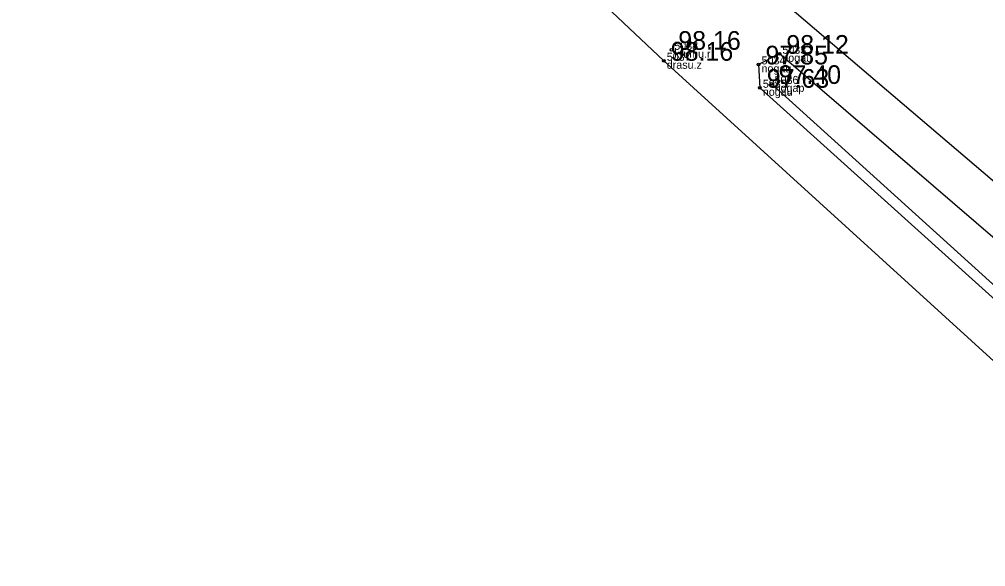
# Model space of a CAD drawing. Extents: x 614911 to 615803, y 262110 to 264311.
# Drawn here: x 615280.34 to 615316.57, y 264077.04 to 264097.55 of the extents above; entities that cross this region are included whole.
import ezdxf

# ---------------------------------------------------------------- set-up
doc = ezdxf.new("R2010")
doc.units = 0
for name, color, linetype in [('Level 31', 7, 'Continuous'), ('Level 35', 7, 'Continuous'), ('Level 37', 7, 'Continuous'), ('Level 53', 7, 'Continuous'), ('Level 54', 7, 'Continuous'), ('Level 57', 7, 'Continuous'), ('Level 58', 7, 'Continuous')]:
    doc.layers.add(name, color=color, linetype=linetype)

msp = doc.modelspace()

# ---------------------------------------------------------------- linework, layer by layer
at = {"layer": 'Level 31'}
for points in [[(615308.836, 264096.256), (615308.054, 264095.857), (615308.103, 264094.982), (615319.844, 264084.397), (615318.691, 264081.635)], [(615320.252, 264080.924), (615320.987, 264082.487), (615321.984, 264084.966), (615308.836, 264096.256)], [(615308.546, 264095.126), (615320.654, 264084.169), (615319.629, 264082.149)]]:
    msp.add_lwpolyline(points, dxfattribs=at)
at = {"layer": 'Level 35'}
msp.add_lwpolyline([(615295.211, 264104.76), (615304.502, 264095.994), (615318.399, 264083.349)], dxfattribs=at)
at = {"layer": 'Level 37'}
msp.add_lwpolyline([(615251.734, 264144.277), (615251.633, 264145.05), (615254.814, 264144.913), (615255.586, 264144.369), (615256.375, 264144.483), (615257.281, 264144.058), (615263.551, 264138.488), (615263.475, 264137.458), (615265.76, 264135.377), (615266.557, 264135.576), (615277.526, 264126.006), (615285.274, 264119.013), (615285.183, 264118.067), (615287.886, 264115.573), (615288.589, 264115.79), (615289.414, 264115.354), (615303.495, 264102.882), (615322.466, 264086.723), (615323.2, 264085.839), (615323.53, 264082.321), (615323.007, 264079.949), (615321.29, 264078.33), (615319.981, 264077.036)], dxfattribs=at)
at = {"layer": 'Level 57'}
for centre in [(615304.785, 264096.405), (615308.836, 264096.256), (615304.502, 264095.994), (615308.054, 264095.857), (615308.546, 264095.126), (615308.103, 264094.982)]:
    msp.add_circle(centre, 0.05, dxfattribs=at)
at = {"layer": 'Level 58'}
for centre in [(615304.785, 264096.405), (615308.836, 264096.256), (615304.502, 264095.994), (615308.054, 264095.857), (615308.546, 264095.126), (615308.103, 264094.982)]:
    msp.add_circle(centre, 0.05, dxfattribs=at)

# ---------------------------------------------------------------- texts
at = {"layer": 'Level 53'}
for s, p in [(' krumu.r', (615304.785, 264096.105)), (' drasu.z', (615304.502, 264095.694)), (' nogau', (615308.836, 264095.956)), (' nogau', (615308.054, 264095.557)), (' nogau', (615308.103, 264094.682)), (' nogap', (615308.546, 264094.826))]:
    msp.add_text(s, height=0.3, dxfattribs=at).set_placement(p)
at = {"layer": 'Level 54'}
for s, p in [(' 5038', (615304.785, 264096.405)), (' 5037', (615304.502, 264095.994)), (' 5033', (615308.836, 264096.256)), (' 5034', (615308.054, 264095.857)), (' 5035', (615308.103, 264094.982)), (' 5036', (615308.546, 264095.126))]:
    msp.add_text(s, height=0.3, dxfattribs=at).set_placement(p)
at = {"layer": 'Level 58'}
for s, p in [(' 98.16', (615304.785, 264096.405)), (' 98.16', (615304.502, 264095.994)), (' 98.12', (615308.836, 264096.256)), (' 97.85', (615308.054, 264095.857)), (' 97.63', (615308.103, 264094.982)), (' 97.40', (615308.546, 264095.126))]:
    msp.add_text(s, height=0.7, dxfattribs=at).set_placement(p)

doc.saveas('drawing.dxf')
